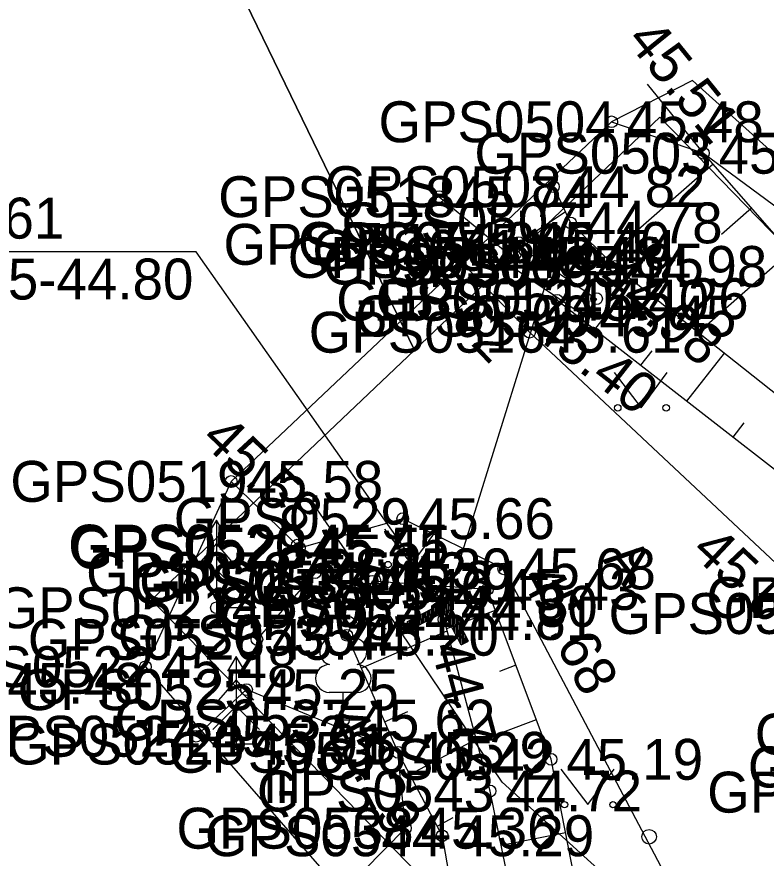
# Model space of a CAD drawing. Extents: x 551623 to 559850, y 6561220 to 6567135.
# Drawn here: x 557031.47 to 557044.3, y 6565514.78 to 6565529.17 of the extents above; entities that cross this region are included whole.
import ezdxf

# ---------------------------------------------------------------- set-up
doc = ezdxf.new("R2010")
doc.units = 0
for name, color, linetype in [('HALJASTUS', 7, 'Continuous'), ('KORGUS-EH2000', 7, 'Continuous'), ('MOOTKORG-EH2000', 7, 'Continuous'), ('MOOTMPUNKT', 7, 'Continuous'), ('MOOTNR', 7, 'Continuous'), ('MOOTPIIR', 7, 'Continuous'), ('PIIR', 7, 'Continuous'), ('PUU', 7, 'Continuous'), ('RELJEEF', 7, 'Continuous'), ('TEE', 7, 'Continuous'), ('TRUUP', 7, 'Continuous'), ('VKAEV', 7, 'Continuous'), ('VTRASS', 7, 'Continuous')]:
    doc.layers.add(name, color=color, linetype=linetype)

msp = doc.modelspace()

# ---------------------------------------------------------------- linework, layer by layer
at = {"layer": 'HALJASTUS'}
for p, q in [((557038.701, 6565526.096), (557039.96, 6565525.056)), ((557041.695, 6565523.09), (557042.159, 6565522.483)), ((557042.159, 6565522.483), (557042.604, 6565523.09)), ((557037.765, 6565520.407), (557038.228, 6565519.8)), ((557038.228, 6565519.8), (557038.674, 6565520.407)), ((557036.578, 6565519.66), (557035.582, 6565518.521)), ((557040.785, 6565516.299), (557041.248, 6565515.692)), ((557041.248, 6565515.692), (557041.694, 6565516.299))]:
    msp.add_line(p, q, dxfattribs=at)
for points in [[(557041.653, 6565527.378), (557043.224, 6565526.84), (557049.841, 6565521.96), (557052.151, 6565518.21), (557054.96, 6565518.83)], [(557037.039, 6565514.186), (557038.124, 6565515.289), (557037.995, 6565516.588), (557035.406, 6565517.66), (557034.544, 6565516.863)]]:
    msp.add_lwpolyline(points, dxfattribs=at)
for centre in [(557041.758, 6565522.483), (557042.586, 6565522.483), (557037.827, 6565519.8), (557038.656, 6565519.8), (557040.847, 6565515.692), (557041.676, 6565515.692)]:
    msp.add_circle(centre, 0.055, dxfattribs=at)
at = {"layer": 'KORGUS-EH2000'}
for centre in [(557043.224, 6565526.84), (557038.79, 6565525.281), (557041.713, 6565524.902), (557040.72, 6565524.325), (557035.142, 6565521.224), (557039.808, 6565519.726), (557039.527, 6565519.375), (557038.785, 6565518.861), (557033.675, 6565518.052), (557037.995, 6565516.588), (557039.573, 6565515.925), (557038.753, 6565515.16)]:
    msp.add_circle(centre, 0.1, dxfattribs=at)
at = {"layer": 'MOOTMPUNKT'}
for centre in [(557041.653, 6565527.378), (557043.224, 6565526.84), (557040.657, 6565526.268), (557038.701, 6565526.096), (557040.95, 6565525.648), (557038.79, 6565525.281), (557040.064, 6565525.312), (557040.17, 6565525.179), (557039.96, 6565525.056), (557040.63, 6565524.943), (557041.713, 6565524.902), (557040.72, 6565524.325), (557041.395, 6565524.351), (557041.184, 6565524.054), (557040.249, 6565523.777), (557035.142, 6565521.224), (557038.079, 6565520.586), (557036.272, 6565520.133), (557036.311, 6565520.083), (557036.578, 6565519.66), (557039.808, 6565519.726), (557037.556, 6565519.516), (557037.353, 6565519.474), (557039.527, 6565519.375), (557038.812, 6565519.085), (557034.89, 6565519.061), (557038.785, 6565518.861), (557035.582, 6565518.521), (557037.12, 6565518.592), (557033.675, 6565518.052), (557035.406, 6565517.66), (557037.061, 6565517.139), (557034.544, 6565516.863), (557035.228, 6565516.729), (557037.995, 6565516.588), (557040.617, 6565516.468), (557039.573, 6565515.925), (557038.124, 6565515.289), (557038.753, 6565515.16)]:
    msp.add_circle(centre, 0.1, dxfattribs=at)
at = {"layer": 'MOOTPIIR'}
msp.add_lwpolyline([(557089.03, 6565541.834), (557085.345, 6565527.333), (557080.889, 6565513.915), (557075.446, 6565497.144), (557066.071, 6565505.234), (557062.432, 6565508.05), (557052.151, 6565518.21), (557049.841, 6565521.96), (557043.038, 6565528.084), (557041.653, 6565527.378), (557035.142, 6565521.224), (557033.675, 6565518.052), (557037.039, 6565514.186), (557039.045, 6565511.503), (557040.663, 6565511.34), (557044.564, 6565507.71), (557051.821, 6565501.3), (557056.543, 6565497.694), (557058.361, 6565496.331), (557067.757, 6565488.51)], dxfattribs=at)
at = {"layer": 'PIIR'}
for points in [[(557025.39, 6565597.47), (557102.77, 6565573.26), (557100.66, 6565572.69), (557096.67, 6565561.36), (557098, 6565559.71), (557076.42, 6565497.95), (557073.92, 6565497.32), (557050.16, 6565517.1), (557050.04, 6565519.69), (557042.48, 6565527.46), (557038.28, 6565523.47), (557016.16, 6565569.02)], [(557016.16, 6565569.02), (557038.28, 6565523.47), (557033.78, 6565519.2), (557041.27, 6565511.5), (557014.96, 6565458.42), (556988.06, 6565483.55)]]:
    msp.add_lwpolyline(points, close=True, dxfattribs=at)
msp.add_lwpolyline([(557128.11, 6565441.77), (557080.53, 6565479.22), (557071.98, 6565485.55), (557041.27, 6565511.5), (557033.78, 6565519.2), (557038.28, 6565523.47), (557042.48, 6565527.46), (557050.04, 6565519.69), (557050.16, 6565517.1), (557073.92, 6565497.32), (557086.02, 6565487.88), (557133.47, 6565450.53)], dxfattribs=at)
at = {"layer": 'PUU'}
for p, q in [((557034.89, 6565520.561), (557034.74, 6565520.311)), ((557035.04, 6565520.311), (557034.89, 6565520.561)), ((557034.89, 6565520.561), (557034.89, 6565519.061)), ((557034.89, 6565520.161), (557034.59, 6565519.811)), ((557035.19, 6565519.811), (557034.89, 6565520.161)), ((557034.89, 6565519.711), (557034.49, 6565519.311)), ((557035.29, 6565519.311), (557034.89, 6565519.711)), ((557035.25, 6565519.061), (557034.89, 6565519.061)), ((557035.228, 6565518.229), (557035.078, 6565517.979)), ((557035.378, 6565517.979), (557035.228, 6565518.229)), ((557035.228, 6565518.229), (557035.228, 6565516.729)), ((557035.228, 6565517.829), (557034.928, 6565517.479)), ((557035.528, 6565517.479), (557035.228, 6565517.829)), ((557037.301, 6565517.614), (557036.821, 6565517.614)), ((557037.061, 6565517.139), (557037.061, 6565517.614)), ((557035.228, 6565517.379), (557034.828, 6565516.979)), ((557035.628, 6565516.979), (557035.228, 6565517.379)), ((557037.441, 6565517.139), (557037.061, 6565517.139)), ((557035.588, 6565516.729), (557035.228, 6565516.729))]:
    msp.add_line(p, q, dxfattribs=at)
msp.add_circle((557042.294, 6565515.142), 0.125, dxfattribs=at)
for centre, radius, start, end in [((557037.061, 6565518.659), 0.277, 332.5799, 207.4201), ((557036.891, 6565518.311), 0.233, 109.0217, 253.1415), ((557037.231, 6565518.311), 0.233, 286.8508, 70.9859), ((557036.824, 6565517.851), 0.238, 90.0016, 269.3953), ((557037.298, 6565517.851), 0.238, 270.6047, 89.9984)]:
    msp.add_arc(centre, radius, start, end, dxfattribs=at)
at = {"layer": 'RELJEEF'}
for p, q in [((557043.388, 6565526.653), (557041.56, 6565525.052)), ((557040.064, 6565525.312), (557040.859, 6565525.84)), ((557044.047, 6565525.901), (557043.535, 6565525.452)), ((557044.706, 6565525.148), (557043.137, 6565523.774)), ((557041.363, 6565523.825), (557042.015, 6565524.663)), ((557042.152, 6565523.211), (557042.346, 6565523.46)), ((557042.942, 6565522.597), (557043.583, 6565523.421)), ((557043.731, 6565521.983), (557043.922, 6565522.228)), ((557038.914, 6565519.419), (557038.896, 6565519.173)), ((557037.284, 6565518.939), (557037.792, 6565518.699)), ((557039.662, 6565519.014), (557038.828, 6565518.701)), ((557037.366, 6565518.027), (557038.836, 6565518.669)), ((557040.013, 6565518.077), (557039.736, 6565517.973)), ((557037.767, 6565517.111), (557038.166, 6565517.285)), ((557040.364, 6565517.141), (557039.349, 6565516.76)), ((557038.197, 6565516.209), (557039.335, 6565516.813)), ((557040.671, 6565516.192), (557040.338, 6565516.127)), ((557038.666, 6565515.325), (557038.944, 6565515.473)), ((557040.864, 6565515.211), (557039.763, 6565514.995))]:
    msp.add_line(p, q, dxfattribs=at)
for points in [[(557040.668, 6565524.403), (557040.72, 6565524.325), (557047.265, 6565519.235), (557048.092, 6565516.9), (557050.478, 6565513.691), (557055.107, 6565509.683), (557061.598, 6565504.195), (557064.588, 6565502.208), (557071.347, 6565499.218), (557072.586, 6565499.228), (557071.664, 6565500.433), (557065.14, 6565503.421), (557062.461, 6565504.938), (557056.314, 6565510.418), (557051.855, 6565514.939), (557049.384, 6565517.532), (557049.03, 6565520.213), (557043.224, 6565526.84), (557042.267, 6565528.022)], [(557040.657, 6565526.268), (557040.95, 6565525.648), (557041.713, 6565524.902), (557048.194, 6565519.769), (557048.512, 6565517.483), (557050.91, 6565514.289), (557055.64, 6565510.07), (557061.943, 6565504.52), (557064.751, 6565502.786), (557071.437, 6565499.834), (557072.586, 6565499.228)], [(557040.064, 6565525.312), (557040.162, 6565525.166)], [(557040.663, 6565511.34), (557041.255, 6565513.216), (557040.617, 6565516.468), (557039.527, 6565519.375), (557037.556, 6565519.516), (557037.12, 6565518.592), (557037.995, 6565516.588), (557038.753, 6565515.16), (557039.147, 6565512.884), (557039.045, 6565511.503)], [(557040.065, 6565511.501), (557040.18, 6565512.949), (557039.573, 6565515.925), (557038.785, 6565518.861)]]:
    msp.add_lwpolyline(points, dxfattribs=at)
at = {"layer": 'TEE'}
for points in [[(557094.385, 6565540.223), (557089.288, 6565525.984), (557088.839, 6565525.533), (557087.571, 6565522.643), (557087.743, 6565521.936), (557084.5, 6565512.704), (557078.154, 6565494.394), (557076.49, 6565493.404), (557074.726, 6565493.342), (557073.086, 6565494.198), (557069.049, 6565497.308), (557063.877, 6565501.27), (557060.637, 6565504.217), (557057.29, 6565506.554), (557054.112, 6565508.272), (557052.882, 6565508.658), (557051.189, 6565510.415), (557048.91, 6565512.484), (557047.278, 6565515.906), (557045.38, 6565518.963), (557040.249, 6565523.777), (557038.79, 6565525.281)], [(557075.324, 6565486.609), (557074.539, 6565488.387), (557073.206, 6565489.998), (557061.669, 6565497.315), (557059.147, 6565498.999), (557055.165, 6565501.546), (557053.46, 6565502.086), (557044.984, 6565508.634), (557044.805, 6565510.265), (557039.808, 6565519.726), (557038.079, 6565520.586), (557036.311, 6565520.083), (557036.272, 6565520.133), (557035.142, 6565521.224)]]:
    msp.add_lwpolyline(points, dxfattribs=at)
at = {"layer": 'TRUUP'}
for p, q in [((557040.344, 6565525.54), (557040.218, 6565525.474)), ((557040.269, 6565525.501), (557040.271, 6565525.373)), ((557040.281, 6565525.507), (557040.61, 6565524.881)), ((557040.293, 6565525.514), (557040.297, 6565525.324)), ((557040.318, 6565525.527), (557040.323, 6565525.275)), ((557040.343, 6565525.54), (557040.349, 6565525.226)), ((557040.344, 6565525.54), (557040.64, 6565524.977)), ((557040.218, 6565525.474), (557040.58, 6565524.785)), ((557040.244, 6565525.488), (557040.245, 6565525.422)), ((557040.369, 6565525.493), (557040.374, 6565525.176)), ((557040.395, 6565525.444), (557040.4, 6565525.127)), ((557040.421, 6565525.394), (557040.426, 6565525.078)), ((557040.446, 6565525.345), (557040.452, 6565525.029)), ((557040.472, 6565525.296), (557040.478, 6565524.98)), ((557040.498, 6565525.247), (557040.504, 6565524.931)), ((557040.61, 6565524.881), (557041.236, 6565525.211)), ((557040.64, 6565524.977), (557041.203, 6565525.274)), ((557041.099, 6565525.219), (557041.102, 6565525.06)), ((557041.124, 6565525.232), (557041.126, 6565525.073)), ((557041.148, 6565525.245), (557041.151, 6565525.086)), ((557041.173, 6565525.258), (557041.176, 6565525.099)), ((557041.198, 6565525.271), (557041.201, 6565525.112)), ((557041.203, 6565525.274), (557041.269, 6565525.148)), ((557041.224, 6565525.234), (557041.225, 6565525.125)), ((557040.524, 6565525.198), (557040.53, 6565524.881)), ((557040.55, 6565525.149), (557040.556, 6565524.832)), ((557040.576, 6565525.099), (557040.581, 6565524.786)), ((557040.58, 6565524.785), (557041.269, 6565525.148)), ((557040.826, 6565525.075), (557040.829, 6565524.916)), ((557040.851, 6565525.089), (557040.854, 6565524.929)), ((557040.876, 6565525.102), (557040.879, 6565524.942)), ((557040.901, 6565525.115), (557040.903, 6565524.955)), ((557040.925, 6565525.128), (557040.928, 6565524.968)), ((557040.95, 6565525.141), (557040.953, 6565524.981)), ((557040.975, 6565525.154), (557040.978, 6565524.994)), ((557041, 6565525.167), (557041.003, 6565525.007)), ((557041.024, 6565525.18), (557041.027, 6565525.02)), ((557041.049, 6565525.193), (557041.052, 6565525.033)), ((557041.074, 6565525.206), (557041.077, 6565525.046)), ((557041.249, 6565525.185), (557041.25, 6565525.138)), ((557040.602, 6565525.05), (557040.606, 6565524.799)), ((557040.628, 6565525.001), (557040.631, 6565524.812)), ((557040.653, 6565524.984), (557040.656, 6565524.825)), ((557040.678, 6565524.997), (557040.681, 6565524.838)), ((557040.702, 6565525.01), (557040.705, 6565524.851)), ((557040.727, 6565525.023), (557040.73, 6565524.864)), ((557040.752, 6565525.036), (557040.755, 6565524.877)), ((557040.777, 6565525.049), (557040.78, 6565524.89)), ((557040.802, 6565525.062), (557040.804, 6565524.903)), ((557038.812, 6565519.085), (557040.61, 6565524.881)), ((557038.842, 6565519.181), (557038.153, 6565518.818)), ((557038.821, 6565518.916), (557038.816, 6565519.167)), ((557038.846, 6565518.867), (557038.841, 6565519.18)), ((557039.204, 6565518.492), (557038.842, 6565519.181)), ((557038.812, 6565519.085), (557038.186, 6565518.755)), ((557038.546, 6565518.865), (557038.544, 6565519.024)), ((557038.571, 6565518.878), (557038.568, 6565519.037)), ((557038.596, 6565518.891), (557038.593, 6565519.05)), ((557038.621, 6565518.904), (557038.618, 6565519.063)), ((557038.645, 6565518.917), (557038.643, 6565519.076)), ((557038.67, 6565518.93), (557038.667, 6565519.089)), ((557038.695, 6565518.943), (557038.692, 6565519.102)), ((557038.72, 6565518.956), (557038.717, 6565519.115)), ((557038.745, 6565518.969), (557038.742, 6565519.128)), ((557038.769, 6565518.982), (557038.767, 6565519.141)), ((557038.795, 6565518.965), (557038.791, 6565519.154)), ((557039.141, 6565518.459), (557038.812, 6565519.085)), ((557038.872, 6565518.817), (557038.867, 6565519.134)), ((557038.898, 6565518.768), (557038.893, 6565519.085)), ((557038.924, 6565518.719), (557038.918, 6565519.035)), ((557038.782, 6565518.989), (557038.219, 6565518.692)), ((557038.274, 6565518.721), (557038.271, 6565518.88)), ((557038.299, 6565518.734), (557038.296, 6565518.894)), ((557038.323, 6565518.747), (557038.321, 6565518.907)), ((557038.348, 6565518.76), (557038.345, 6565518.92)), ((557038.373, 6565518.773), (557038.37, 6565518.933)), ((557038.398, 6565518.786), (557038.395, 6565518.946)), ((557038.423, 6565518.799), (557038.42, 6565518.959)), ((557038.447, 6565518.812), (557038.444, 6565518.972)), ((557038.472, 6565518.825), (557038.469, 6565518.985)), ((557038.497, 6565518.838), (557038.494, 6565518.998)), ((557038.522, 6565518.851), (557038.519, 6565519.011)), ((557039.078, 6565518.426), (557038.782, 6565518.989)), ((557038.95, 6565518.67), (557038.944, 6565518.986)), ((557038.976, 6565518.621), (557038.97, 6565518.937)), ((557039.002, 6565518.572), (557038.996, 6565518.888)), ((557038.219, 6565518.692), (557038.153, 6565518.818)), ((557038.173, 6565518.781), (557038.172, 6565518.828)), ((557038.199, 6565518.732), (557038.197, 6565518.841)), ((557038.224, 6565518.695), (557038.222, 6565518.854)), ((557038.249, 6565518.708), (557038.246, 6565518.867)), ((557039.028, 6565518.522), (557039.022, 6565518.839)), ((557039.053, 6565518.473), (557039.048, 6565518.79)), ((557039.079, 6565518.426), (557039.074, 6565518.74)), ((557039.104, 6565518.439), (557039.1, 6565518.691)), ((557039.129, 6565518.452), (557039.125, 6565518.642)), ((557039.154, 6565518.466), (557039.151, 6565518.593)), ((557039.078, 6565518.426), (557039.204, 6565518.492)), ((557039.178, 6565518.479), (557039.177, 6565518.544))]:
    msp.add_line(p, q, dxfattribs=at)
msp.add_lwpolyline([(557038.812, 6565519.085), (557034.543, 6565525.152), (557028.485, 6565525.152)], dxfattribs=at)
msp.add_lwpolyline([(557040.17, 6565525.179), (557041.395, 6565524.351), (557041.191, 6565524.049), (557039.966, 6565524.877)], close=True, dxfattribs=at)
at = {"layer": 'VKAEV'}
for p, q in [((557037.003, 6565519.474), (557037.703, 6565519.474)), ((557037.106, 6565519.227), (557036.966, 6565519.087)), ((557037.601, 6565519.227), (557037.74, 6565519.087))]:
    msp.add_line(p, q, dxfattribs=at)
msp.add_circle((557037.353, 6565519.474), 0.35, dxfattribs=at)
at = {"layer": 'VTRASS'}
msp.add_line((557037.352, 6565519.685), (557037.353, 6565519.474), dxfattribs=at)
msp.add_lwpolyline([(557073.992, 6565486.035), (557071.242, 6565489.115), (557065.182, 6565494.645), (557054.59, 6565502.66), (557039.782, 6565516.075), (557037.352, 6565519.685), (557036.622, 6565520.735)], dxfattribs=at)

# ---------------------------------------------------------------- texts
at = {"layer": 'HALJASTUS'}
msp.add_text('lill', height=0.7, dxfattribs=at).set_placement((557035.703, 6565515.72))
at = {"layer": 'KORGUS-EH2000'}
for s, rotation, p in [(' 45.51', 308.9808, (557041.722, 6565528.97)), (' 45.62', 314.1278, (557037.773, 6565525.073)), (' 44.98', 321.6204, (557041.165, 6565524.775)), (' 45.40', 322.1326, (557040.038, 6565523.924)), (' 45.58', 316.0115, (557034.412, 6565522.1)), (' 45.56', 316.8268, (557042.801, 6565520.179)), (' 45.68', 297.8409, (557039.963, 6565519.807)), (' 44.72', 285.0321, (557038.487, 6565518.641)), (' 45.29', 297.977, (557036.608, 6565517.38))]:
    msp.add_text(s, height=0.7, rotation=rotation, dxfattribs=at).set_placement(p)
msp.add_text(' 45.48', height=0.7, dxfattribs=at).set_placement((557031.051, 6565517.418))
at = {"layer": 'MOOTKORG-EH2000'}
for s, p in [(' 45.48', (557041.653, 6565527.028)), (' 45.51', (557043.224, 6565526.49)), (' 44.82', (557040.657, 6565525.918)), (' 45.74', (557038.701, 6565525.746)), (' 44.78', (557040.95, 6565525.298)), (' 45.40', (557040.064, 6565524.962)), (' 45.62', (557038.79, 6565524.931)), (' 45.44', (557040.17, 6565524.829)), (' 45.48', (557039.96, 6565524.706)), (' 44.95', (557040.63, 6565524.593)), (' 44.98', (557041.713, 6565524.552)), (' 45.40', (557040.72, 6565523.975)), (' 45.26', (557041.395, 6565524.001)), (' 45.45', (557041.184, 6565523.704)), (' 45.61', (557040.249, 6565523.427)), (' 45.58', (557035.142, 6565520.874)), (' 45.66', (557038.079, 6565520.236)), (' 45.45', (557036.272, 6565519.783)), (' 45.51', (557036.311, 6565519.733)), (' 45.68', (557039.808, 6565519.376)), (' 45.42', (557036.578, 6565519.31)), (' 45.29', (557037.353, 6565519.124)), (' 45.31', (557037.556, 6565519.166)), (' 45.43', (557039.527, 6565519.025)), (' 45.76', (557034.89, 6565518.711)), (' 44.80', (557038.812, 6565518.735)), (' 44.81', (557038.785, 6565518.511)), (' 45.20', (557037.12, 6565518.242)), (' 45.44', (557035.582, 6565518.171)), (' 45.48', (557033.675, 6565517.702)), (' 45.25', (557035.406, 6565517.31)), (' 45.62', (557037.061, 6565516.789)), (' 45.32', (557034.544, 6565516.513)), (' 45.91', (557035.228, 6565516.379)), (' 45.29', (557037.995, 6565516.238)), (' 45.19', (557040.617, 6565516.118)), (' 44.72', (557039.573, 6565515.575)), (' 45.36', (557038.124, 6565514.939)), (' 45.29', (557038.753, 6565514.81))]:
    msp.add_text(s, height=0.7, dxfattribs=at).set_placement(p)
at = {"layer": 'MOOTNR'}
for s, p in [('GPS0504 ', (557037.663, 6565527.028)), ('GPS0503 ', (557039.304, 6565526.49)), ('GPS0508 ', (557036.737, 6565525.918)), ('GPS0518 ', (557034.921, 6565525.746)), ('GPS0507 ', (557037.03, 6565525.298)), ('GPS0513 ', (557036.284, 6565524.962)), ('GPS0517 ', (557035.01, 6565524.931)), ('GPS0511 ', (557036.531, 6565524.829)), ('GPS0514 ', (557036.11, 6565524.706)), ('GPS0506 ', (557036.71, 6565524.593)), ('GPS0505 ', (557037.793, 6565524.552)), ('GPS0512 ', (557036.94, 6565523.975)), ('GPS0510 ', (557037.615, 6565524.001)), ('GPS0509 ', (557037.264, 6565523.704)), ('GPS0516 ', (557036.469, 6565523.427)), ('GPS0519 ', (557031.363, 6565520.874)), ('GPS0529 ', (557034.159, 6565520.236)), ('GPS0520 ', (557032.352, 6565519.783)), ('GPS0528 ', (557032.391, 6565519.733)), ('GPS0530 ', (557035.888, 6565519.376)), ('GPS0527 ', (557032.659, 6565519.31)), ('GPS0533 ', (557033.433, 6565519.124)), ('GPS0534 ', (557033.566, 6565519.166)), ('GPS0540 ', (557035.537, 6565519.025)), ('GPS0499 ', (557043.275, 6565518.885)), ('GPS0521 ', (557031.11, 6565518.711)), ('GPS0532 ', (557034.892, 6565518.735)), ('GPS0515 ', (557041.6, 6565518.613)), ('GPS0541 ', (557034.935, 6565518.511)), ('GPS0526 ', (557031.662, 6565518.171)), ('GPS0535 ', (557033.2, 6565518.242)), ('GPS0522 ', (557029.755, 6565517.702)), ('GPS0525 ', (557031.487, 6565517.31)), ('GPS0537 ', (557033.141, 6565516.789)), ('GPS0524 ', (557030.555, 6565516.513)), ('GPS0495 ', (557044.102, 6565516.55)), ('GPS0523 ', (557031.308, 6565516.379)), ('GPS0536 ', (557034.075, 6565516.238)), ('GPS0542 ', (557036.627, 6565516.118)), ('GPS0494 ', (557043.983, 6565515.986)), ('GPS0543 ', (557035.583, 6565515.575)), ('GPS0493 ', (557043.288, 6565515.556)), ('GPS0538 ', (557034.205, 6565514.939)), ('GPS0544 ', (557034.694, 6565514.81))]:
    msp.add_text(s, height=0.7, dxfattribs=at).set_placement(p)
at = {"layer": 'TEE'}
msp.add_text('A', height=0.7, rotation=309.0923, dxfattribs=at).set_placement((557041.483, 6565519.877))
at = {"layer": 'TRUUP'}
for s, p in [('45.61', (557029.945, 6565525.379)), ('44.95-44.80', (557029.499, 6565524.337))]:
    msp.add_text(s, height=0.7, dxfattribs=at).set_placement(p)

doc.saveas('drawing.dxf')
